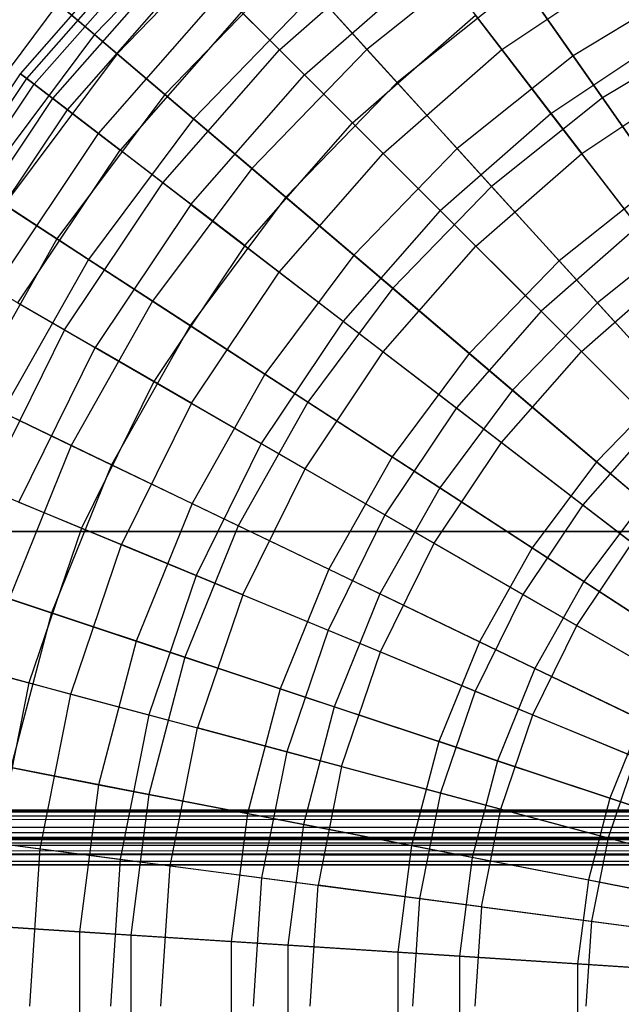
# Model space of a CAD drawing. Extents: x 0.2 to 40.1, y -6.7 to 6.7.
# Tile 334 of 516: x 25.1 to 26, y 3.5 to 4.9. Entities that reach past the tile are written whole.
import ezdxf

# ---------------------------------------------------------------- set-up
doc = ezdxf.new("R2010")
doc.units = 0
doc.header["$MEASUREMENT"] = 0
doc.layers.get('0').update_dxf_attribs({"color": 13, "linetype": 'CONTINUOUS'})

# ---------------------------------------------------------------- blocks, each defined once
blk = doc.blocks.new('SNOWBALL_XIV_PM3_STL')
at = {"color": 0}
for p, q in [((25.4256, 5.0507, 3.829), (25.2327, 4.8514, 3.829)), ((25.4256, 5.0507, 3.829), (25.2327, 4.8514, 3.829)), ((25.1261, 4.7948, 2.8268), (25.3168, 5.0123, 2.8268)), ((25.1261, 4.7948, 2.8268), (25.3168, 5.0123, 2.8268)), ((25.4546, 5.0188, 1.8439), (25.2655, 4.8235, 1.8439)), ((25.4546, 5.0188, 1.8439), (25.2655, 4.8235, 1.8439)), ((25.1352, 4.7878, 3.1168), (25.3249, 5.0042, 3.1168)), ((25.1352, 4.7878, 3.1168), (25.3249, 5.0042, 3.1168)), ((25.1458, 4.7797, 2.5376), (25.3344, 4.9948, 2.5376)), ((25.1458, 4.7797, 2.5376), (25.3344, 4.9948, 2.5376)), ((25.4998, 4.8294, 3.9468), (25.6919, 4.9978, 3.9468)), ((25.4998, 4.8294, 3.9468), (25.6919, 4.9978, 3.9468)), ((25.8131, 4.979, 4.3311), (25.6261, 4.8299, 4.3311)), ((25.8131, 4.979, 4.3311), (25.6261, 4.8299, 4.3311)), ((25.8131, 4.979, 4.3311), (25.9237, 4.8204, 4.5506)), ((25.8131, 4.979, 4.3311), (25.9237, 4.8204, 4.5506)), ((25.1729, 4.7589, 3.4031), (25.3586, 4.9706, 3.4031)), ((25.1729, 4.7589, 3.4031), (25.3586, 4.9706, 3.4031)), ((25.1939, 4.7428, 2.2538), (25.3773, 4.9519, 2.2538)), ((25.1939, 4.7428, 2.2538), (25.3773, 4.9519, 2.2538)), ((25.5154, 4.9518, 4.0893), (25.3344, 4.7649, 4.0893)), ((25.5154, 4.9518, 4.0893), (25.3344, 4.7649, 4.0893)), ((25.5154, 4.9518, 4.0893), (25.6261, 4.8299, 4.3311)), ((25.5154, 4.9518, 4.0893), (25.6261, 4.8299, 4.3311)), ((25.536, 4.7931, 1.7199), (25.7231, 4.9571, 1.7199)), ((25.536, 4.7931, 1.7199), (25.7231, 4.9571, 1.7199)), ((25.7231, 4.9571, 1.7199), (25.8207, 4.8299, 1.478)), ((25.7231, 4.9571, 1.7199), (25.8207, 4.8299, 1.478)), ((25.8207, 4.8299, 1.478), (26.0101, 4.9564, 1.478)), ((25.8207, 4.8299, 1.478), (26.0101, 4.9564, 1.478)), ((25.85, 4.926, 1.3552), (25.6695, 4.7821, 1.3552)), ((25.85, 4.926, 1.3552), (25.6695, 4.7821, 1.3552)), ((25.966, 4.7598, 1.1442), (25.85, 4.926, 1.3552)), ((25.966, 4.7598, 1.1442), (25.85, 4.926, 1.3552)), ((26.107, 4.9315, 4.5506), (25.9237, 4.8204, 4.5506)), ((26.107, 4.9315, 4.5506), (25.9237, 4.8204, 4.5506)), ((25.1563, 4.9165, 3.5541), (25.2327, 4.8514, 3.829)), ((25.1563, 4.9165, 3.5541), (25.2327, 4.8514, 3.829)), ((25.2386, 4.7084, 3.6812), (25.4171, 4.912, 3.6812)), ((25.2386, 4.7084, 3.6812), (25.4171, 4.912, 3.6812)), ((25.5519, 4.9117, 1.5896), (25.3756, 4.7297, 1.5896)), ((25.5519, 4.9117, 1.5896), (25.3756, 4.7297, 1.5896)), ((25.4998, 4.8294, 3.9468), (25.4171, 4.912, 3.6812)), ((25.4998, 4.8294, 3.9468), (25.4171, 4.912, 3.6812)), ((25.6695, 4.7821, 1.3552), (25.5519, 4.9117, 1.5896)), ((25.6695, 4.7821, 1.3552), (25.5519, 4.9117, 1.5896)), ((25.18, 4.8962, 2.1141), (25.0089, 4.6668, 2.1141)), ((25.18, 4.8962, 2.1141), (25.0089, 4.6668, 2.1141)), ((25.2655, 4.8235, 1.8439), (25.18, 4.8962, 2.1141)), ((25.2655, 4.8235, 1.8439), (25.18, 4.8962, 2.1141)), ((25.4448, 4.8843, 1.9798), (25.2697, 4.6846, 1.9798)), ((25.4448, 4.8843, 1.9798), (25.2697, 4.6846, 1.9798)), ((25.4448, 4.8843, 1.9798), (25.536, 4.7931, 1.7199)), ((25.4448, 4.8843, 1.9798), (25.536, 4.7931, 1.7199)), ((25.6052, 4.7239, 4.1958), (25.7826, 4.8795, 4.1958)), ((25.6052, 4.7239, 4.1958), (25.7826, 4.8795, 4.1958)), ((25.8916, 4.7375, 4.4242), (25.7826, 4.8795, 4.1958)), ((25.8916, 4.7375, 4.4242), (25.7826, 4.8795, 4.1958)), ((26.1412, 4.866, 1.1442), (25.966, 4.7598, 1.1442)), ((26.1412, 4.866, 1.1442), (25.966, 4.7598, 1.1442)), ((25.2327, 4.8514, 3.829), (25.0668, 4.6291, 3.829)), ((25.2327, 4.8514, 3.829), (25.0668, 4.6291, 3.829)), ((25.2327, 4.8514, 3.829), (25.3344, 4.7649, 4.0893)), ((25.2327, 4.8514, 3.829), (25.3344, 4.7649, 4.0893)), ((25.8916, 4.7375, 4.4242), (26.0683, 4.8556, 4.4242)), ((25.8916, 4.7375, 4.4242), (26.0683, 4.8556, 4.4242)), ((25.2655, 4.8235, 1.8439), (25.1029, 4.6057, 1.8439)), ((25.2655, 4.8235, 1.8439), (25.1029, 4.6057, 1.8439)), ((25.3756, 4.7297, 1.5896), (25.2655, 4.8235, 1.8439)), ((25.3756, 4.7297, 1.5896), (25.2655, 4.8235, 1.8439)), ((25.3313, 4.6373, 3.9468), (25.4998, 4.8294, 3.9468)), ((25.3313, 4.6373, 3.9468), (25.4998, 4.8294, 3.9468)), ((25.6261, 4.8299, 4.3311), (25.4598, 4.6581, 4.3311)), ((25.6261, 4.8299, 4.3311), (25.4598, 4.6581, 4.3311)), ((25.6052, 4.7239, 4.1958), (25.4998, 4.8294, 3.9468)), ((25.6052, 4.7239, 4.1958), (25.4998, 4.8294, 3.9468)), ((25.6261, 4.8299, 4.3311), (25.7561, 4.6868, 4.5506)), ((25.6261, 4.8299, 4.3311), (25.7561, 4.6868, 4.5506)), ((25.6495, 4.6797, 1.478), (25.8207, 4.8299, 1.478)), ((25.6495, 4.6797, 1.478), (25.8207, 4.8299, 1.478)), ((25.9237, 4.8204, 4.5506), (25.7561, 4.6868, 4.5506)), ((25.9237, 4.8204, 4.5506), (25.7561, 4.6868, 4.5506)), ((25.8207, 4.8299, 1.478), (25.936, 4.6797, 1.258)), ((25.8207, 4.8299, 1.478), (25.936, 4.6797, 1.258)), ((25.9237, 4.8204, 4.5506), (26.049, 4.6408, 4.7446)), ((25.9237, 4.8204, 4.5506), (26.049, 4.6408, 4.7446)), ((24.9654, 4.5542, 2.8268), (25.1261, 4.7948, 2.8268)), ((24.9654, 4.5542, 2.8268), (25.1261, 4.7948, 2.8268)), ((25.1261, 4.7948, 2.8268), (25.1458, 4.7797, 2.5376)), ((25.1352, 4.7878, 3.1168), (25.1261, 4.7948, 2.8268)), ((25.1352, 4.7878, 3.1168), (25.1261, 4.7948, 2.8268)), ((25.1261, 4.7948, 2.8268), (25.1458, 4.7797, 2.5376)), ((25.372, 4.6061, 1.7199), (25.536, 4.7931, 1.7199)), ((25.372, 4.6061, 1.7199), (25.536, 4.7931, 1.7199)), ((25.536, 4.7931, 1.7199), (25.6495, 4.6797, 1.478)), ((25.536, 4.7931, 1.7199), (25.6495, 4.6797, 1.478)), ((25.936, 4.6797, 1.258), (26.1048, 4.7925, 1.258)), ((25.936, 4.6797, 1.258), (26.1048, 4.7925, 1.258)), ((24.9753, 4.5485, 3.1168), (25.1352, 4.7878, 3.1168)), ((24.9753, 4.5485, 3.1168), (25.1352, 4.7878, 3.1168)), ((24.9868, 4.5418, 2.5376), (25.1458, 4.7797, 2.5376)), ((24.9868, 4.5418, 2.5376), (25.1458, 4.7797, 2.5376)), ((25.1729, 4.7589, 3.4031), (25.1352, 4.7878, 3.1168)), ((25.1729, 4.7589, 3.4031), (25.1352, 4.7878, 3.1168)), ((25.1458, 4.7797, 2.5376), (25.1939, 4.7428, 2.2538)), ((25.1458, 4.7797, 2.5376), (25.1939, 4.7428, 2.2538)), ((25.6695, 4.7821, 1.3552), (25.5089, 4.6163, 1.3552)), ((25.6695, 4.7821, 1.3552), (25.5089, 4.6163, 1.3552)), ((25.8058, 4.6321, 1.1442), (25.6695, 4.7821, 1.3552)), ((25.8058, 4.6321, 1.1442), (25.6695, 4.7821, 1.3552)), ((25.3344, 4.7649, 4.0893), (25.1787, 4.5563, 4.0893)), ((25.3344, 4.7649, 4.0893), (25.1787, 4.5563, 4.0893)), ((25.3344, 4.7649, 4.0893), (25.4598, 4.6581, 4.3311)), ((25.3344, 4.7649, 4.0893), (25.4598, 4.6581, 4.3311)), ((25.0164, 4.5247, 3.4031), (25.1729, 4.7589, 3.4031)), ((25.0164, 4.5247, 3.4031), (25.1729, 4.7589, 3.4031)), ((25.2386, 4.7084, 3.6812), (25.1729, 4.7589, 3.4031)), ((25.2386, 4.7084, 3.6812), (25.1729, 4.7589, 3.4031)), ((25.966, 4.7598, 1.1442), (25.8058, 4.6321, 1.1442)), ((25.966, 4.7598, 1.1442), (25.8058, 4.6321, 1.1442)), ((26.096, 4.5735, 0.9599), (25.966, 4.7598, 1.1442)), ((26.096, 4.5735, 0.9599), (25.966, 4.7598, 1.1442)), ((25.0394, 4.5115, 2.2538), (25.1939, 4.7428, 2.2538)), ((25.0394, 4.5115, 2.2538), (25.1939, 4.7428, 2.2538)), ((25.1939, 4.7428, 2.2538), (25.2697, 4.6846, 1.9798)), ((25.1939, 4.7428, 2.2538), (25.2697, 4.6846, 1.9798)), ((25.7318, 4.5974, 4.4242), (25.8916, 4.7375, 4.4242)), ((25.7318, 4.5974, 4.4242), (25.8916, 4.7375, 4.4242)), ((26.017, 4.574, 4.6286), (25.8916, 4.7375, 4.4242)), ((26.017, 4.574, 4.6286), (25.8916, 4.7375, 4.4242)), ((25.3756, 4.7297, 1.5896), (25.2241, 4.5267, 1.5896)), ((25.3756, 4.7297, 1.5896), (25.2241, 4.5267, 1.5896)), ((25.5089, 4.6163, 1.3552), (25.3756, 4.7297, 1.5896)), ((25.5089, 4.6163, 1.3552), (25.3756, 4.7297, 1.5896)), ((25.4496, 4.5465, 4.1958), (25.6052, 4.7239, 4.1958)), ((25.4496, 4.5465, 4.1958), (25.6052, 4.7239, 4.1958)), ((25.7318, 4.5974, 4.4242), (25.6052, 4.7239, 4.1958)), ((25.7318, 4.5974, 4.4242), (25.6052, 4.7239, 4.1958)), ((25.0882, 4.4833, 3.6812), (25.2386, 4.7084, 3.6812)), ((25.0882, 4.4833, 3.6812), (25.2386, 4.7084, 3.6812)), ((25.3313, 4.6373, 3.9468), (25.2386, 4.7084, 3.6812)), ((25.3313, 4.6373, 3.9468), (25.2386, 4.7084, 3.6812)), ((25.1221, 4.4637, 1.9798), (25.2697, 4.6846, 1.9798)), ((25.1221, 4.4637, 1.9798), (25.2697, 4.6846, 1.9798)), ((25.372, 4.6061, 1.7199), (25.2697, 4.6846, 1.9798)), ((25.372, 4.6061, 1.7199), (25.2697, 4.6846, 1.9798)), ((25.4993, 4.5084, 1.478), (25.6495, 4.6797, 1.478)), ((25.4993, 4.5084, 1.478), (25.6495, 4.6797, 1.478)), ((25.7561, 4.6868, 4.5506), (25.607, 4.5328, 4.5506)), ((25.7561, 4.6868, 4.5506), (25.607, 4.5328, 4.5506)), ((25.6495, 4.6797, 1.478), (25.7833, 4.5458, 1.258)), ((25.6495, 4.6797, 1.478), (25.7833, 4.5458, 1.258)), ((25.7561, 4.6868, 4.5506), (25.9033, 4.5247, 4.7446)), ((25.7561, 4.6868, 4.5506), (25.9033, 4.5247, 4.7446)), ((25.7833, 4.5458, 1.258), (25.936, 4.6797, 1.258)), ((25.7833, 4.5458, 1.258), (25.936, 4.6797, 1.258)), ((26.067, 4.5089, 1.0634), (25.936, 4.6797, 1.258)), ((26.067, 4.5089, 1.0634), (25.936, 4.6797, 1.258)), ((25.4598, 4.6581, 4.3311), (25.3167, 4.4664, 4.3311)), ((25.4598, 4.6581, 4.3311), (25.3167, 4.4664, 4.3311)), ((25.4598, 4.6581, 4.3311), (25.607, 4.5328, 4.5506)), ((25.4598, 4.6581, 4.3311), (25.607, 4.5328, 4.5506)), ((25.1894, 4.4249, 3.9468), (25.3313, 4.6373, 3.9468)), ((25.1894, 4.4249, 3.9468), (25.3313, 4.6373, 3.9468)), ((25.4496, 4.5465, 4.1958), (25.3313, 4.6373, 3.9468)), ((25.4496, 4.5465, 4.1958), (25.3313, 4.6373, 3.9468)), ((26.049, 4.6408, 4.7446), (25.9033, 4.5247, 4.7446)), ((26.049, 4.6408, 4.7446), (25.9033, 4.5247, 4.7446)), ((25.0668, 4.6291, 3.829), (25.1787, 4.5563, 4.0893)), ((25.0668, 4.6291, 3.829), (25.1787, 4.5563, 4.0893)), ((25.8058, 4.6321, 1.1442), (25.6632, 4.4849, 1.1442)), ((25.8058, 4.6321, 1.1442), (25.6632, 4.4849, 1.1442)), ((25.9585, 4.4639, 0.9599), (25.8058, 4.6321, 1.1442)), ((25.9585, 4.4639, 0.9599), (25.8058, 4.6321, 1.1442)), ((25.5089, 4.6163, 1.3552), (25.3708, 4.4312, 1.3552)), ((25.5089, 4.6163, 1.3552), (25.3708, 4.4312, 1.3552)), ((25.6632, 4.4849, 1.1442), (25.5089, 4.6163, 1.3552)), ((25.6632, 4.4849, 1.1442), (25.5089, 4.6163, 1.3552)), ((25.2241, 4.5267, 1.5896), (25.1029, 4.6057, 1.8439)), ((25.2241, 4.5267, 1.5896), (25.1029, 4.6057, 1.8439)), ((25.372, 4.6061, 1.7199), (25.2338, 4.3992, 1.7199)), ((25.372, 4.6061, 1.7199), (25.2338, 4.3992, 1.7199)), ((25.372, 4.6061, 1.7199), (25.4993, 4.5084, 1.478)), ((25.372, 4.6061, 1.7199), (25.4993, 4.5084, 1.478)), ((25.7318, 4.5974, 4.4242), (25.5916, 4.4376, 4.4242)), ((25.7318, 4.5974, 4.4242), (25.5916, 4.4376, 4.4242)), ((25.7318, 4.5974, 4.4242), (25.8775, 4.4517, 4.6286)), ((25.7318, 4.5974, 4.4242), (25.8775, 4.4517, 4.6286)), ((26.017, 4.574, 4.6286), (25.8775, 4.4517, 4.6286)), ((26.017, 4.574, 4.6286), (25.8775, 4.4517, 4.6286)), ((26.096, 4.5735, 0.9599), (25.9585, 4.4639, 0.9599)), ((26.096, 4.5735, 0.9599), (25.9585, 4.4639, 0.9599)), ((25.1787, 4.5563, 4.0893), (25.051, 4.3295, 4.0893)), ((25.1787, 4.5563, 4.0893), (25.051, 4.3295, 4.0893)), ((25.1787, 4.5563, 4.0893), (25.3167, 4.4664, 4.3311)), ((25.1787, 4.5563, 4.0893), (25.3167, 4.4664, 4.3311)), ((25.4496, 4.5465, 4.1958), (25.3185, 4.3503, 4.1958)), ((25.4496, 4.5465, 4.1958), (25.3185, 4.3503, 4.1958)), ((25.4496, 4.5465, 4.1958), (25.5916, 4.4376, 4.4242)), ((25.4496, 4.5465, 4.1958), (25.5916, 4.4376, 4.4242)), ((25.6495, 4.3932, 1.258), (25.7833, 4.5458, 1.258)), ((25.6495, 4.3932, 1.258), (25.7833, 4.5458, 1.258)), ((25.7833, 4.5458, 1.258), (25.9355, 4.3936, 1.0634)), ((25.7833, 4.5458, 1.258), (25.9355, 4.3936, 1.0634)), ((25.2241, 4.5267, 1.5896), (25.0998, 4.306, 1.5896)), ((25.2241, 4.5267, 1.5896), (25.0998, 4.306, 1.5896)), ((25.3708, 4.4312, 1.3552), (25.2241, 4.5267, 1.5896)), ((25.3708, 4.4312, 1.3552), (25.2241, 4.5267, 1.5896)), ((25.607, 4.5328, 4.5506), (25.4788, 4.361, 4.5506)), ((25.607, 4.5328, 4.5506), (25.4788, 4.361, 4.5506)), ((25.607, 4.5328, 4.5506), (25.7737, 4.3908, 4.7446)), ((25.607, 4.5328, 4.5506), (25.7737, 4.3908, 4.7446)), ((25.9033, 4.5247, 4.7446), (25.7737, 4.3908, 4.7446)), ((25.9033, 4.5247, 4.7446), (25.7737, 4.3908, 4.7446)), ((25.9033, 4.5247, 4.7446), (26.0655, 4.346, 4.9101)), ((25.9033, 4.5247, 4.7446), (26.0655, 4.346, 4.9101)), ((25.3727, 4.319, 1.478), (25.4993, 4.5084, 1.478)), ((25.3727, 4.319, 1.478), (25.4993, 4.5084, 1.478)), ((25.4993, 4.5084, 1.478), (25.6495, 4.3932, 1.258)), ((25.4993, 4.5084, 1.478), (25.6495, 4.3932, 1.258)), ((25.9355, 4.3936, 1.0634), (26.067, 4.5089, 1.0634)), ((25.9355, 4.3936, 1.0634), (26.067, 4.5089, 1.0634)), ((25.1894, 4.4249, 3.9468), (25.0882, 4.4833, 3.6812)), ((25.1894, 4.4249, 3.9468), (25.0882, 4.4833, 3.6812)), ((25.6632, 4.4849, 1.1442), (25.5407, 4.3207, 1.1442)), ((25.6632, 4.4849, 1.1442), (25.5407, 4.3207, 1.1442)), ((25.8362, 4.3376, 0.9599), (25.6632, 4.4849, 1.1442)), ((25.8362, 4.3376, 0.9599), (25.6632, 4.4849, 1.1442)), ((25.3167, 4.4664, 4.3311), (25.1994, 4.2581, 4.3311)), ((25.3167, 4.4664, 4.3311), (25.1994, 4.2581, 4.3311)), ((25.3167, 4.4664, 4.3311), (25.4788, 4.361, 4.5506)), ((25.3167, 4.4664, 4.3311), (25.4788, 4.361, 4.5506)), ((25.1221, 4.4637, 1.9798), (25.2338, 4.3992, 1.7199)), ((25.1221, 4.4637, 1.9798), (25.2338, 4.3992, 1.7199)), ((25.8775, 4.4517, 4.6286), (25.7551, 4.3121, 4.6286)), ((25.8775, 4.4517, 4.6286), (25.7551, 4.3121, 4.6286)), ((25.9585, 4.4639, 0.9599), (25.8362, 4.3376, 0.9599)), ((25.9585, 4.4639, 0.9599), (25.8362, 4.3376, 0.9599)), ((25.8775, 4.4517, 4.6286), (26.0401, 4.2891, 4.8056)), ((25.8775, 4.4517, 4.6286), (26.0401, 4.2891, 4.8056)), ((26.1254, 4.2801, 0.805), (25.9585, 4.4639, 0.9599)), ((26.1254, 4.2801, 0.805), (25.9585, 4.4639, 0.9599)), ((25.5916, 4.4376, 4.4242), (25.4735, 4.2608, 4.4242)), ((25.5916, 4.4376, 4.4242), (25.4735, 4.2608, 4.4242)), ((25.5916, 4.4376, 4.4242), (25.7551, 4.3121, 4.6286)), ((25.5916, 4.4376, 4.4242), (25.7551, 4.3121, 4.6286)), ((25.1894, 4.4249, 3.9468), (25.0764, 4.1957, 3.9468)), ((25.1894, 4.4249, 3.9468), (25.0764, 4.1957, 3.9468)), ((25.1894, 4.4249, 3.9468), (25.3185, 4.3503, 4.1958)), ((25.1894, 4.4249, 3.9468), (25.3185, 4.3503, 4.1958)), ((25.3708, 4.4312, 1.3552), (25.2575, 4.2301, 1.3552)), ((25.3708, 4.4312, 1.3552), (25.2575, 4.2301, 1.3552)), ((25.5407, 4.3207, 1.1442), (25.3708, 4.4312, 1.3552)), ((25.5407, 4.3207, 1.1442), (25.3708, 4.4312, 1.3552)), ((25.1238, 4.1761, 1.7199), (25.2338, 4.3992, 1.7199)), ((25.1238, 4.1761, 1.7199), (25.2338, 4.3992, 1.7199)), ((25.3727, 4.319, 1.478), (25.2338, 4.3992, 1.7199)), ((25.3727, 4.319, 1.478), (25.2338, 4.3992, 1.7199)), ((25.8202, 4.2622, 1.0634), (25.9355, 4.3936, 1.0634)), ((25.8202, 4.2622, 1.0634), (25.9355, 4.3936, 1.0634)), ((26.1037, 4.2254, 0.8971), (25.9355, 4.3936, 1.0634)), ((26.1037, 4.2254, 0.8971), (25.9355, 4.3936, 1.0634)), ((25.5367, 4.2244, 1.258), (25.6495, 4.3932, 1.258)), ((25.5367, 4.2244, 1.258), (25.6495, 4.3932, 1.258)), ((25.6495, 4.3932, 1.258), (25.8202, 4.2622, 1.0634)), ((25.6495, 4.3932, 1.258), (25.8202, 4.2622, 1.0634)), ((25.7737, 4.3908, 4.7446), (25.6623, 4.2415, 4.7446)), ((25.7737, 4.3908, 4.7446), (25.6623, 4.2415, 4.7446)), ((25.7737, 4.3908, 4.7446), (25.9574, 4.2344, 4.9101)), ((25.7737, 4.3908, 4.7446), (25.9574, 4.2344, 4.9101)), ((25.4788, 4.361, 4.5506), (25.3736, 4.1742, 4.5506)), ((25.4788, 4.361, 4.5506), (25.3736, 4.1742, 4.5506)), ((25.4788, 4.361, 4.5506), (25.6623, 4.2415, 4.7446)), ((25.4788, 4.361, 4.5506), (25.6623, 4.2415, 4.7446)), ((25.3185, 4.3503, 4.1958), (25.2142, 4.1387, 4.1958)), ((25.3185, 4.3503, 4.1958), (25.2142, 4.1387, 4.1958)), ((25.3185, 4.3503, 4.1958), (25.4735, 4.2608, 4.4242)), ((25.3185, 4.3503, 4.1958), (25.4735, 4.2608, 4.4242)), ((25.8362, 4.3376, 0.9599), (25.7311, 4.1967, 0.9599)), ((25.8362, 4.3376, 0.9599), (25.7311, 4.1967, 0.9599)), ((26.0252, 4.1767, 0.805), (25.8362, 4.3376, 0.9599)), ((26.0252, 4.1767, 0.805), (25.8362, 4.3376, 0.9599)), ((26.0655, 4.346, 4.9101), (25.9574, 4.2344, 4.9101)), ((26.0655, 4.346, 4.9101), (25.9574, 4.2344, 4.9101)), ((25.051, 4.3295, 4.0893), (25.1994, 4.2581, 4.3311)), ((25.051, 4.3295, 4.0893), (25.1994, 4.2581, 4.3311)), ((25.3727, 4.319, 1.478), (25.272, 4.1147, 1.478)), ((25.3727, 4.319, 1.478), (25.272, 4.1147, 1.478)), ((25.3727, 4.319, 1.478), (25.5367, 4.2244, 1.258)), ((25.3727, 4.319, 1.478), (25.5367, 4.2244, 1.258)), ((25.5407, 4.3207, 1.1442), (25.4401, 4.1421, 1.1442)), ((25.5407, 4.3207, 1.1442), (25.4401, 4.1421, 1.1442)), ((25.7311, 4.1967, 0.9599), (25.5407, 4.3207, 1.1442)), ((25.7311, 4.1967, 0.9599), (25.5407, 4.3207, 1.1442)), ((25.7551, 4.3121, 4.6286), (25.652, 4.1578, 4.6286)), ((25.7551, 4.3121, 4.6286), (25.652, 4.1578, 4.6286)), ((25.7551, 4.3121, 4.6286), (25.9375, 4.1722, 4.8056)), ((25.7551, 4.3121, 4.6286), (25.9375, 4.1722, 4.8056)), ((25.2575, 4.2301, 1.3552), (25.0998, 4.306, 1.5896)), ((25.2575, 4.2301, 1.3552), (25.0998, 4.306, 1.5896)), ((26.0401, 4.2891, 4.8056), (25.9375, 4.1722, 4.8056)), ((26.0401, 4.2891, 4.8056), (25.9375, 4.1722, 4.8056)), ((25.1994, 4.2581, 4.3311), (25.1096, 4.0364, 4.3311)), ((25.1994, 4.2581, 4.3311), (25.1096, 4.0364, 4.3311)), ((25.1994, 4.2581, 4.3311), (25.3736, 4.1742, 4.5506)), ((25.1994, 4.2581, 4.3311), (25.3736, 4.1742, 4.5506)), ((25.4735, 4.2608, 4.4242), (25.3795, 4.0702, 4.4242)), ((25.4735, 4.2608, 4.4242), (25.3795, 4.0702, 4.4242)), ((25.4735, 4.2608, 4.4242), (25.652, 4.1578, 4.6286)), ((25.4735, 4.2608, 4.4242), (25.652, 4.1578, 4.6286)), ((25.7231, 4.1168, 1.0634), (25.8202, 4.2622, 1.0634)), ((25.7231, 4.1168, 1.0634), (25.8202, 4.2622, 1.0634)), ((25.8202, 4.2622, 1.0634), (26.0089, 4.1174, 0.8971)), ((25.8202, 4.2622, 1.0634), (26.0089, 4.1174, 0.8971)), ((25.6623, 4.2415, 4.7446), (25.5709, 4.0792, 4.7446)), ((25.6623, 4.2415, 4.7446), (25.5709, 4.0792, 4.7446)), ((25.6623, 4.2415, 4.7446), (25.8645, 4.1099, 4.9101)), ((25.6623, 4.2415, 4.7446), (25.8645, 4.1099, 4.9101)), ((25.2575, 4.2301, 1.3552), (25.1709, 4.0161, 1.3552)), ((25.2575, 4.2301, 1.3552), (25.1709, 4.0161, 1.3552)), ((25.4401, 4.1421, 1.1442), (25.2575, 4.2301, 1.3552)), ((25.4401, 4.1421, 1.1442), (25.2575, 4.2301, 1.3552)), ((25.4469, 4.0423, 1.258), (25.5367, 4.2244, 1.258)), ((25.4469, 4.0423, 1.258), (25.5367, 4.2244, 1.258)), ((25.5367, 4.2244, 1.258), (25.7231, 4.1168, 1.0634)), ((25.5367, 4.2244, 1.258), (25.7231, 4.1168, 1.0634)), ((25.9574, 4.2344, 4.9101), (25.8645, 4.1099, 4.9101)), ((25.9574, 4.2344, 4.9101), (25.8645, 4.1099, 4.9101)), ((25.9574, 4.2344, 4.9101), (26.1553, 4.0659, 5.0444)), ((25.9574, 4.2344, 4.9101), (26.1553, 4.0659, 5.0444)), ((25.0764, 4.1957, 3.9468), (25.2142, 4.1387, 4.1958)), ((25.0764, 4.1957, 3.9468), (25.2142, 4.1387, 4.1958)), ((25.7311, 4.1967, 0.9599), (25.6448, 4.0436, 0.9599)), ((25.7311, 4.1967, 0.9599), (25.6448, 4.0436, 0.9599)), ((25.9391, 4.0613, 0.805), (25.7311, 4.1967, 0.9599)), ((25.9391, 4.0613, 0.805), (25.7311, 4.1967, 0.9599)), ((25.1238, 4.1761, 1.7199), (25.272, 4.1147, 1.478)), ((25.1238, 4.1761, 1.7199), (25.272, 4.1147, 1.478)), ((25.3736, 4.1742, 4.5506), (25.2931, 3.9755, 4.5506)), ((25.3736, 4.1742, 4.5506), (25.2931, 3.9755, 4.5506)), ((25.3736, 4.1742, 4.5506), (25.5709, 4.0792, 4.7446)), ((25.3736, 4.1742, 4.5506), (25.5709, 4.0792, 4.7446)), ((25.9375, 4.1722, 4.8056), (25.8511, 4.0428, 4.8056)), ((25.9375, 4.1722, 4.8056), (25.8511, 4.0428, 4.8056)), ((25.9375, 4.1722, 4.8056), (26.136, 4.0198, 4.9526)), ((25.9375, 4.1722, 4.8056), (26.136, 4.0198, 4.9526)), ((26.0252, 4.1767, 0.805), (25.9391, 4.0613, 0.805)), ((26.0252, 4.1767, 0.805), (25.9391, 4.0613, 0.805)), ((25.652, 4.1578, 4.6286), (25.5699, 3.9913, 4.6286)), ((25.652, 4.1578, 4.6286), (25.5699, 3.9913, 4.6286)), ((25.652, 4.1578, 4.6286), (25.8511, 4.0428, 4.8056)), ((25.652, 4.1578, 4.6286), (25.8511, 4.0428, 4.8056)), ((25.2142, 4.1387, 4.1958), (25.1383, 3.9152, 4.1958)), ((25.2142, 4.1387, 4.1958), (25.1383, 3.9152, 4.1958)), ((25.2142, 4.1387, 4.1958), (25.3795, 4.0702, 4.4242)), ((25.2142, 4.1387, 4.1958), (25.3795, 4.0702, 4.4242)), ((25.4401, 4.1421, 1.1442), (25.3632, 3.9522, 1.1442)), ((25.4401, 4.1421, 1.1442), (25.3632, 3.9522, 1.1442)), ((25.6448, 4.0436, 0.9599), (25.4401, 4.1421, 1.1442)), ((25.6448, 4.0436, 0.9599), (25.4401, 4.1421, 1.1442)), ((39.4316, 4.1339, 50.8714), (0.8489, 4.1339, 50.8714)), ((0.8489, 4.1339, 50.9108), (39.4316, 4.1339, 50.9108)), ((39.4316, 4.1339, 50.8714), (0.8489, 4.1339, 50.8714)), ((0.8489, 4.1339, 50.9108), (39.4316, 4.1339, 50.9108)), ((25.1988, 3.899, 1.478), (25.272, 4.1147, 1.478)), ((25.1988, 3.899, 1.478), (25.272, 4.1147, 1.478)), ((25.4469, 4.0423, 1.258), (25.272, 4.1147, 1.478)), ((25.4469, 4.0423, 1.258), (25.272, 4.1147, 1.478)), ((25.6457, 3.9599, 1.0634), (25.7231, 4.1168, 1.0634)), ((25.6457, 3.9599, 1.0634), (25.7231, 4.1168, 1.0634)), ((25.7231, 4.1168, 1.0634), (25.9291, 3.9978, 0.8971)), ((25.7231, 4.1168, 1.0634), (25.9291, 3.9978, 0.8971)), ((25.8645, 4.1099, 4.9101), (25.7883, 3.9745, 4.9101)), ((25.8645, 4.1099, 4.9101), (25.7883, 3.9745, 4.9101)), ((25.8645, 4.1099, 4.9101), (26.0823, 3.9681, 5.0444)), ((25.8645, 4.1099, 4.9101), (26.0823, 3.9681, 5.0444)), ((25.9291, 3.9978, 0.8971), (26.0089, 4.1174, 0.8971)), ((25.9291, 3.9978, 0.8971), (26.0089, 4.1174, 0.8971)), ((25.1709, 4.0161, 1.3552), (25.0048, 4.0712, 1.5896)), ((25.1709, 4.0161, 1.3552), (25.0048, 4.0712, 1.5896)), ((25.3795, 4.0702, 4.4242), (25.3112, 3.8689, 4.4242)), ((25.3795, 4.0702, 4.4242), (25.3112, 3.8689, 4.4242)), ((25.3795, 4.0702, 4.4242), (25.5699, 3.9913, 4.6286)), ((25.3795, 4.0702, 4.4242), (25.5699, 3.9913, 4.6286)), ((25.5709, 4.0792, 4.7446), (25.5009, 3.9065, 4.7446)), ((25.5709, 4.0792, 4.7446), (25.5009, 3.9065, 4.7446)), ((25.5709, 4.0792, 4.7446), (25.7883, 3.9745, 4.9101)), ((25.5709, 4.0792, 4.7446), (25.7883, 3.9745, 4.9101)), ((25.9391, 4.0613, 0.805), (25.8685, 3.9359, 0.805)), ((25.9391, 4.0613, 0.805), (25.8685, 3.9359, 0.805)), ((26.1616, 3.9165, 0.6821), (25.9391, 4.0613, 0.805)), ((26.1616, 3.9165, 0.6821), (25.9391, 4.0613, 0.805)), ((25.4469, 4.0423, 1.258), (25.3816, 3.8501, 1.258)), ((25.4469, 4.0423, 1.258), (25.3816, 3.8501, 1.258)), ((25.4469, 4.0423, 1.258), (25.6457, 3.9599, 1.0634)), ((25.4469, 4.0423, 1.258), (25.6457, 3.9599, 1.0634)), ((25.6448, 4.0436, 0.9599), (25.5789, 3.8806, 0.9599)), ((25.6448, 4.0436, 0.9599), (25.5789, 3.8806, 0.9599)), ((25.8685, 3.9359, 0.805), (25.6448, 4.0436, 0.9599)), ((25.8685, 3.9359, 0.805), (25.6448, 4.0436, 0.9599)), ((25.8511, 4.0428, 4.8056), (25.7823, 3.9033, 4.8056)), ((25.8511, 4.0428, 4.8056), (25.7823, 3.9033, 4.8056)), ((25.8511, 4.0428, 4.8056), (26.0678, 3.9177, 4.9526)), ((25.8511, 4.0428, 4.8056), (26.0678, 3.9177, 4.9526)), ((25.1096, 4.0364, 4.3311), (25.2931, 3.9755, 4.5506)), ((25.1096, 4.0364, 4.3311), (25.2931, 3.9755, 4.5506)), ((25.1709, 4.0161, 1.3552), (25.1123, 3.7928, 1.3552)), ((25.1709, 4.0161, 1.3552), (25.1123, 3.7928, 1.3552)), ((25.3632, 3.9522, 1.1442), (25.1709, 4.0161, 1.3552)), ((25.3632, 3.9522, 1.1442), (25.1709, 4.0161, 1.3552)), ((25.8655, 3.8689, 0.8971), (25.9291, 3.9978, 0.8971)), ((25.8655, 3.8689, 0.8971), (25.9291, 3.9978, 0.8971)), ((25.9291, 3.9978, 0.8971), (26.1514, 3.8695, 0.7618)), ((25.9291, 3.9978, 0.8971), (26.1514, 3.8695, 0.7618)), ((25.5699, 3.9913, 4.6286), (25.5102, 3.8156, 4.6286)), ((25.5699, 3.9913, 4.6286), (25.5102, 3.8156, 4.6286)), ((25.5699, 3.9913, 4.6286), (25.7823, 3.9033, 4.8056)), ((25.5699, 3.9913, 4.6286), (25.7823, 3.9033, 4.8056)), ((25.2931, 3.9755, 4.5506), (25.2387, 3.7681, 4.5506)), ((25.2931, 3.9755, 4.5506), (25.2387, 3.7681, 4.5506)), ((25.2931, 3.9755, 4.5506), (25.5009, 3.9065, 4.7446)), ((25.2931, 3.9755, 4.5506), (25.5009, 3.9065, 4.7446)), ((25.7883, 3.9745, 4.9101), (25.7299, 3.8305, 4.9101)), ((25.7883, 3.9745, 4.9101), (25.7299, 3.8305, 4.9101)), ((25.7883, 3.9745, 4.9101), (26.0224, 3.8617, 5.0444)), ((25.7883, 3.9745, 4.9101), (26.0224, 3.8617, 5.0444)), ((24.9943, 3.9538, 3.9468), (25.1383, 3.9152, 4.1958)), ((24.9943, 3.9538, 3.9468), (25.1383, 3.9152, 4.1958)), ((25.5895, 3.7943, 1.0634), (25.6457, 3.9599, 1.0634)), ((25.5895, 3.7943, 1.0634), (25.6457, 3.9599, 1.0634)), ((25.6457, 3.9599, 1.0634), (25.8655, 3.8689, 0.8971)), ((25.6457, 3.9599, 1.0634), (25.8655, 3.8689, 0.8971)), ((25.0438, 3.9406, 1.7199), (25.1988, 3.899, 1.478)), ((25.0438, 3.9406, 1.7199), (25.1988, 3.899, 1.478)), ((25.3632, 3.9522, 1.1442), (25.3113, 3.754, 1.1442)), ((25.3632, 3.9522, 1.1442), (25.3113, 3.754, 1.1442)), ((25.5789, 3.8806, 0.9599), (25.3632, 3.9522, 1.1442)), ((25.5789, 3.8806, 0.9599), (25.3632, 3.9522, 1.1442)), ((25.8685, 3.9359, 0.805), (25.8144, 3.8024, 0.805)), ((25.8685, 3.9359, 0.805), (25.8144, 3.8024, 0.805)), ((26.1076, 3.8207, 0.6821), (25.8685, 3.9359, 0.805)), ((26.1076, 3.8207, 0.6821), (25.8685, 3.9359, 0.805)), ((25.1383, 3.9152, 4.1958), (25.0923, 3.6838, 4.1958)), ((25.1383, 3.9152, 4.1958), (25.0923, 3.6838, 4.1958)), ((25.1383, 3.9152, 4.1958), (25.3112, 3.8689, 4.4242)), ((25.1383, 3.9152, 4.1958), (25.3112, 3.8689, 4.4242)), ((25.1543, 3.6756, 1.478), (25.1988, 3.899, 1.478)), ((25.1543, 3.6756, 1.478), (25.1988, 3.899, 1.478)), ((25.1988, 3.899, 1.478), (25.3816, 3.8501, 1.258)), ((25.1988, 3.899, 1.478), (25.3816, 3.8501, 1.258)), ((25.5009, 3.9065, 4.7446), (25.4537, 3.7263, 4.7446)), ((25.5009, 3.9065, 4.7446), (25.4537, 3.7263, 4.7446)), ((25.5009, 3.9065, 4.7446), (25.7299, 3.8305, 4.9101)), ((25.5009, 3.9065, 4.7446), (25.7299, 3.8305, 4.9101)), ((25.7823, 3.9033, 4.8056), (25.7323, 3.7561, 4.8056)), ((25.7823, 3.9033, 4.8056), (25.7323, 3.7561, 4.8056)), ((25.7823, 3.9033, 4.8056), (26.0135, 3.8076, 4.9526)), ((25.7823, 3.9033, 4.8056), (26.0135, 3.8076, 4.9526)), ((25.3112, 3.8689, 4.4242), (25.2697, 3.6604, 4.4242)), ((25.3112, 3.8689, 4.4242), (25.2697, 3.6604, 4.4242)), ((25.3112, 3.8689, 4.4242), (25.5102, 3.8156, 4.6286)), ((25.3112, 3.8689, 4.4242), (25.5102, 3.8156, 4.6286)), ((25.5789, 3.8806, 0.9599), (25.5343, 3.7106, 0.9599)), ((25.5789, 3.8806, 0.9599), (25.5343, 3.7106, 0.9599)), ((25.8144, 3.8024, 0.805), (25.5789, 3.8806, 0.9599)), ((25.8144, 3.8024, 0.805), (25.5789, 3.8806, 0.9599)), ((25.8193, 3.7328, 0.8971), (25.8655, 3.8689, 0.8971)), ((25.8193, 3.7328, 0.8971), (25.8655, 3.8689, 0.8971)), ((25.8655, 3.8689, 0.8971), (26.1027, 3.7707, 0.7618)), ((25.8655, 3.8689, 0.8971), (26.1027, 3.7707, 0.7618)), ((26.0224, 3.8617, 5.0444), (25.9766, 3.7486, 5.0444)), ((26.0224, 3.8617, 5.0444), (25.9766, 3.7486, 5.0444)), ((25.342, 3.6509, 1.258), (25.3816, 3.8501, 1.258)), ((25.342, 3.6509, 1.258), (25.3816, 3.8501, 1.258)), ((25.5895, 3.7943, 1.0634), (25.3816, 3.8501, 1.258)), ((25.5895, 3.7943, 1.0634), (25.3816, 3.8501, 1.258)), ((25.7299, 3.8305, 4.9101), (25.6905, 3.6802, 4.9101)), ((25.7299, 3.8305, 4.9101), (25.6905, 3.6802, 4.9101)), ((25.7299, 3.8305, 4.9101), (25.9766, 3.7486, 5.0444)), ((25.7299, 3.8305, 4.9101), (25.9766, 3.7486, 5.0444)), ((25.5102, 3.8156, 4.6286), (25.474, 3.6336, 4.6286)), ((25.5102, 3.8156, 4.6286), (25.474, 3.6336, 4.6286)), ((25.5102, 3.8156, 4.6286), (25.7323, 3.7561, 4.8056)), ((25.5102, 3.8156, 4.6286), (25.7323, 3.7561, 4.8056)), ((25.049, 3.8051, 4.3311), (25.2387, 3.7681, 4.5506)), ((25.049, 3.8051, 4.3311), (25.2387, 3.7681, 4.5506)), ((25.8144, 3.8024, 0.805), (25.7779, 3.6631, 0.805)), ((25.8144, 3.8024, 0.805), (25.7779, 3.6631, 0.805)), ((26.0664, 3.7188, 0.6821), (25.8144, 3.8024, 0.805)), ((26.0664, 3.7188, 0.6821), (25.8144, 3.8024, 0.805)), ((26.0135, 3.8076, 4.9526), (25.974, 3.6913, 4.9526)), ((26.0135, 3.8076, 4.9526), (25.974, 3.6913, 4.9526)), ((25.3113, 3.754, 1.1442), (25.1123, 3.7928, 1.3552)), ((25.3113, 3.754, 1.1442), (25.1123, 3.7928, 1.3552)), ((25.5895, 3.7943, 1.0634), (25.5554, 3.6228, 1.0634)), ((25.5895, 3.7943, 1.0634), (25.5554, 3.6228, 1.0634)), ((25.5895, 3.7943, 1.0634), (25.8193, 3.7328, 0.8971)), ((25.5895, 3.7943, 1.0634), (25.8193, 3.7328, 0.8971)), ((25.2387, 3.7681, 4.5506), (25.2113, 3.5555, 4.5506)), ((25.2387, 3.7681, 4.5506), (25.2113, 3.5555, 4.5506)), ((25.2387, 3.7681, 4.5506), (25.4537, 3.7263, 4.7446)), ((25.2387, 3.7681, 4.5506), (25.4537, 3.7263, 4.7446)), ((25.3113, 3.754, 1.1442), (25.2851, 3.5508, 1.1442)), ((25.3113, 3.754, 1.1442), (25.2851, 3.5508, 1.1442)), ((25.5343, 3.7106, 0.9599), (25.3113, 3.754, 1.1442)), ((25.5343, 3.7106, 0.9599), (25.3113, 3.754, 1.1442)), ((25.7323, 3.7561, 4.8056), (25.702, 3.6035, 4.8056)), ((25.7323, 3.7561, 4.8056), (25.702, 3.6035, 4.8056)), ((25.7323, 3.7561, 4.8056), (25.974, 3.6913, 4.9526)), ((25.7323, 3.7561, 4.8056), (25.974, 3.6913, 4.9526)), ((25.9766, 3.7486, 5.0444), (25.9456, 3.6305, 5.0444)), ((25.9766, 3.7486, 5.0444), (25.9456, 3.6305, 5.0444)), ((25.9766, 3.7486, 5.0444), (26.2371, 3.6621, 5.1456)), ((25.9766, 3.7486, 5.0444), (26.2371, 3.6621, 5.1456)), ((39.4288, 3.7313, 51.6196), (0.8517, 3.7313, 51.6196)), ((0.8517, 3.7313, 51.6196), (39.425, 3.7302, 51.6323)), ((0.8517, 3.7313, 51.6196), (39.425, 3.7302, 51.6323)), ((0.8517, 3.7313, 50.9109), (39.4288, 3.7313, 50.9109)), ((0.8517, 3.7313, 50.9109), (39.4288, 3.7313, 50.9109)), ((39.4288, 3.7313, 51.6196), (0.8517, 3.7313, 51.6196)), ((0.8599, 3.7265, 51.6467), (39.425, 3.7302, 51.6323)), ((0.8599, 3.7265, 51.6467), (39.425, 3.7302, 51.6323)), ((0.8599, 3.7265, 51.6467), (39.4168, 3.7211, 51.6583)), ((0.8599, 3.7265, 51.6467), (39.4168, 3.7211, 51.6583)), ((25.4537, 3.7263, 4.7446), (25.4299, 3.5415, 4.7446)), ((25.4537, 3.7263, 4.7446), (25.4299, 3.5415, 4.7446)), ((25.4537, 3.7263, 4.7446), (25.6905, 3.6802, 4.9101)), ((25.4537, 3.7263, 4.7446), (25.6905, 3.6802, 4.9101)), ((25.7912, 3.5918, 0.8971), (25.8193, 3.7328, 0.8971)), ((25.7912, 3.5918, 0.8971), (25.8193, 3.7328, 0.8971)), ((25.8193, 3.7328, 0.8971), (26.0672, 3.6663, 0.7618)), ((25.8193, 3.7328, 0.8971), (26.0672, 3.6663, 0.7618)), ((0.8681, 3.7126, 51.6705), (39.4168, 3.7211, 51.6583)), ((0.8681, 3.7126, 51.6705), (39.4168, 3.7211, 51.6583)), ((0.8681, 3.7126, 51.6705), (39.4086, 3.7035, 51.6796)), ((0.8681, 3.7126, 51.6705), (39.4086, 3.7035, 51.6796)), ((0.8763, 3.6913, 51.6881), (39.4086, 3.7035, 51.6796)), ((0.8763, 3.6913, 51.6881), (39.4086, 3.7035, 51.6796)), ((25.5343, 3.7106, 0.9599), (25.5118, 3.5362, 0.9599)), ((25.5343, 3.7106, 0.9599), (25.5118, 3.5362, 0.9599)), ((25.7779, 3.6631, 0.805), (25.5343, 3.7106, 0.9599)), ((25.7779, 3.6631, 0.805), (25.5343, 3.7106, 0.9599)), ((0.8517, 3.6919, 51.6196), (39.4208, 3.6896, 51.6329)), ((0.8517, 3.6919, 51.6196), (39.4208, 3.6896, 51.6329)), ((0.8517, 3.6919, 51.6196), (39.4288, 3.6919, 51.6196)), ((39.4288, 3.6919, 50.9109), (0.8517, 3.6919, 50.9109)), ((0.8517, 3.6919, 51.6196), (39.4288, 3.6919, 51.6196)), ((39.4288, 3.6919, 50.9109), (0.8517, 3.6919, 50.9109)), ((0.862, 3.6882, 51.6364), (39.4208, 3.6896, 51.6329)), ((0.862, 3.6882, 51.6364), (39.4208, 3.6896, 51.6329)), ((0.862, 3.6882, 51.6364), (39.4116, 3.6817, 51.646)), ((0.862, 3.6882, 51.6364), (39.4116, 3.6817, 51.646)), ((39.3922, 3.6526, 51.6983), (0.8763, 3.6913, 51.6881)), ((0.8763, 3.6913, 51.6881), (39.4004, 3.6797, 51.6935)), ((0.8763, 3.6913, 51.6881), (39.4004, 3.6797, 51.6935)), ((39.3922, 3.6526, 51.6983), (0.8763, 3.6913, 51.6881)), ((24.9953, 3.6966, 1.7199), (25.1543, 3.6756, 1.478)), ((24.9953, 3.6966, 1.7199), (25.1543, 3.6756, 1.478)), ((25.0923, 3.6838, 4.1958), (25.2697, 3.6604, 4.4242)), ((25.0923, 3.6838, 4.1958), (25.2697, 3.6604, 4.4242)), ((25.974, 3.6913, 4.9526), (25.9501, 3.5709, 4.9526)), ((25.974, 3.6913, 4.9526), (25.9501, 3.5709, 4.9526)), ((25.974, 3.6913, 4.9526), (26.2315, 3.6223, 5.0673)), ((25.974, 3.6913, 4.9526), (26.2315, 3.6223, 5.0673)), ((0.8711, 3.679, 51.6487), (39.4116, 3.6817, 51.646)), ((0.8711, 3.679, 51.6487), (39.4116, 3.6817, 51.646)), ((0.8711, 3.679, 51.6487), (39.4025, 3.6693, 51.6552)), ((0.8711, 3.679, 51.6487), (39.4025, 3.6693, 51.6552)), ((0.8802, 3.6659, 51.6566), (39.4025, 3.6693, 51.6552)), ((0.8802, 3.6659, 51.6566), (39.4025, 3.6693, 51.6552)), ((25.1394, 3.4483, 1.478), (25.1543, 3.6756, 1.478)), ((25.1394, 3.4483, 1.478), (25.1543, 3.6756, 1.478)), ((25.1543, 3.6756, 1.478), (25.342, 3.6509, 1.258)), ((25.1543, 3.6756, 1.478), (25.342, 3.6509, 1.258)), ((25.6905, 3.6802, 4.9101), (25.6707, 3.526, 4.9101)), ((25.6905, 3.6802, 4.9101), (25.6707, 3.526, 4.9101)), ((25.6905, 3.6802, 4.9101), (25.9456, 3.6305, 5.0444)), ((25.6905, 3.6802, 4.9101), (25.9456, 3.6305, 5.0444)), ((0.8802, 3.6659, 51.6566), (39.3922, 3.6526, 51.6589)), ((0.8802, 3.6659, 51.6566), (39.3922, 3.6526, 51.6589)), ((39.3922, 3.6526, 51.6983), (0.8845, 3.6653, 51.6973)), ((39.3922, 3.6526, 51.6983), (0.8845, 3.6653, 51.6973)), ((25.2697, 3.6604, 4.4242), (25.2558, 3.4483, 4.4242)), ((25.2697, 3.6604, 4.4242), (25.2558, 3.4483, 4.4242)), ((25.2697, 3.6604, 4.4242), (25.474, 3.6336, 4.6286)), ((25.2697, 3.6604, 4.4242), (25.474, 3.6336, 4.6286)), ((25.7779, 3.6631, 0.805), (25.7595, 3.5203, 0.805)), ((25.7779, 3.6631, 0.805), (25.7595, 3.5203, 0.805)), ((26.0385, 3.6124, 0.6821), (25.7779, 3.6631, 0.805)), ((26.0385, 3.6124, 0.6821), (25.7779, 3.6631, 0.805)), ((39.3922, 3.6526, 51.6983), (10.6757, 3.6524, 51.6983)), ((10.6757, 3.6524, 51.6589), (39.3922, 3.6526, 51.6589)), ((39.3922, 3.6526, 51.6983), (10.6757, 3.6524, 51.6983)), ((10.6757, 3.6524, 51.6589), (39.3922, 3.6526, 51.6589)), ((25.3287, 3.4483, 1.258), (25.342, 3.6509, 1.258)), ((25.3287, 3.4483, 1.258), (25.342, 3.6509, 1.258)), ((25.342, 3.6509, 1.258), (25.5554, 3.6228, 1.0634)), ((25.342, 3.6509, 1.258), (25.5554, 3.6228, 1.0634)), ((25.474, 3.6336, 4.6286), (25.4619, 3.4483, 4.6286)), ((25.474, 3.6336, 4.6286), (25.4619, 3.4483, 4.6286)), ((25.474, 3.6336, 4.6286), (25.702, 3.6035, 4.8056)), ((25.474, 3.6336, 4.6286), (25.702, 3.6035, 4.8056)), ((25.9456, 3.6305, 5.0444), (25.93, 3.5094, 5.0444)), ((25.9456, 3.6305, 5.0444), (25.93, 3.5094, 5.0444)), ((25.9456, 3.6305, 5.0444), (26.2151, 3.578, 5.1456)), ((25.9456, 3.6305, 5.0444), (26.2151, 3.578, 5.1456)), ((25.544, 3.4483, 1.0634), (25.5554, 3.6228, 1.0634)), ((25.544, 3.4483, 1.0634), (25.5554, 3.6228, 1.0634)), ((25.7912, 3.5918, 0.8971), (25.5554, 3.6228, 1.0634)), ((25.7912, 3.5918, 0.8971), (25.5554, 3.6228, 1.0634)), ((25.702, 3.6035, 4.8056), (25.6918, 3.4483, 4.8056)), ((25.702, 3.6035, 4.8056), (25.6918, 3.4483, 4.8056)), ((25.702, 3.6035, 4.8056), (25.9501, 3.5709, 4.9526)), ((25.702, 3.6035, 4.8056), (25.9501, 3.5709, 4.9526)), ((25.7912, 3.5918, 0.8971), (25.7818, 3.4483, 0.8971)), ((25.7912, 3.5918, 0.8971), (25.7818, 3.4483, 0.8971)), ((25.7912, 3.5918, 0.8971), (26.0457, 3.5583, 0.7618)), ((25.7912, 3.5918, 0.8971), (26.0457, 3.5583, 0.7618)), ((25.9501, 3.5709, 4.9526), (25.942, 3.4483, 4.9526)), ((25.9501, 3.5709, 4.9526), (25.942, 3.4483, 4.9526)), ((25.9501, 3.5709, 4.9526), (26.2144, 3.5361, 5.0673)), ((25.9501, 3.5709, 4.9526), (26.2144, 3.5361, 5.0673)), ((25.0184, 3.5679, 4.3311), (25.2113, 3.5555, 4.5506)), ((25.0184, 3.5679, 4.3311), (25.2113, 3.5555, 4.5506)), ((25.2851, 3.5508, 1.1442), (25.0828, 3.5638, 1.3552)), ((25.2851, 3.5508, 1.1442), (25.0828, 3.5638, 1.3552)), ((25.2113, 3.5555, 4.5506), (25.4299, 3.5415, 4.7446)), ((25.2113, 3.5555, 4.5506), (25.2113, 3.3412, 4.5506)), ((25.2113, 3.5555, 4.5506), (25.4299, 3.5415, 4.7446)), ((25.2113, 3.5555, 4.5506), (25.2113, 3.3412, 4.5506)), ((25.2851, 3.5508, 1.1442), (25.2851, 3.3459, 1.1442)), ((25.2851, 3.5508, 1.1442), (25.2851, 3.3459, 1.1442)), ((25.5118, 3.5362, 0.9599), (25.2851, 3.5508, 1.1442)), ((25.5118, 3.5362, 0.9599), (25.2851, 3.5508, 1.1442)), ((25.4299, 3.5415, 4.7446), (25.6707, 3.526, 4.9101)), ((25.4299, 3.5415, 4.7446), (25.4299, 3.3552, 4.7446)), ((25.4299, 3.5415, 4.7446), (25.6707, 3.526, 4.9101)), ((25.4299, 3.5415, 4.7446), (25.4299, 3.3552, 4.7446)), ((25.5118, 3.5362, 0.9599), (25.5118, 3.3605, 0.9599)), ((25.5118, 3.5362, 0.9599), (25.5118, 3.3605, 0.9599)), ((25.7595, 3.5203, 0.805), (25.5118, 3.5362, 0.9599)), ((25.7595, 3.5203, 0.805), (25.5118, 3.5362, 0.9599)), ((25.6707, 3.526, 4.9101), (25.93, 3.5094, 5.0444)), ((25.6707, 3.526, 4.9101), (25.6707, 3.3707, 4.9101)), ((25.6707, 3.526, 4.9101), (25.93, 3.5094, 5.0444)), ((25.6707, 3.526, 4.9101), (25.6707, 3.3707, 4.9101)), ((25.7595, 3.5203, 0.805), (25.7595, 3.3764, 0.805)), ((25.7595, 3.5203, 0.805), (25.7595, 3.3764, 0.805)), ((26.0244, 3.5033, 0.6821), (25.7595, 3.5203, 0.805)), ((26.0244, 3.5033, 0.6821), (25.7595, 3.5203, 0.805)), ((25.93, 3.5094, 5.0444), (25.93, 3.3873, 5.0444)), ((25.93, 3.5094, 5.0444), (26.2039, 3.4918, 5.1456)), ((25.93, 3.5094, 5.0444), (25.93, 3.3873, 5.0444)), ((25.93, 3.5094, 5.0444), (26.2039, 3.4918, 5.1456))]:
    blk.add_line(p, q, dxfattribs=at)
blk = doc.blocks.new('GRUPUJ_1')
at = {"color": 0}
blk.add_blockref('SNOWBALL_XIV_PM3_STL', (-0.2062, 6.6596, -0.5119), dxfattribs=at)

msp = doc.modelspace()

# ---------------------------------------------------------------- block references
at = {"color": 0}
msp.add_blockref('GRUPUJ_1', (0.2062, -6.6596, 0.5119), dxfattribs=at)

doc.saveas('drawing.dxf')
